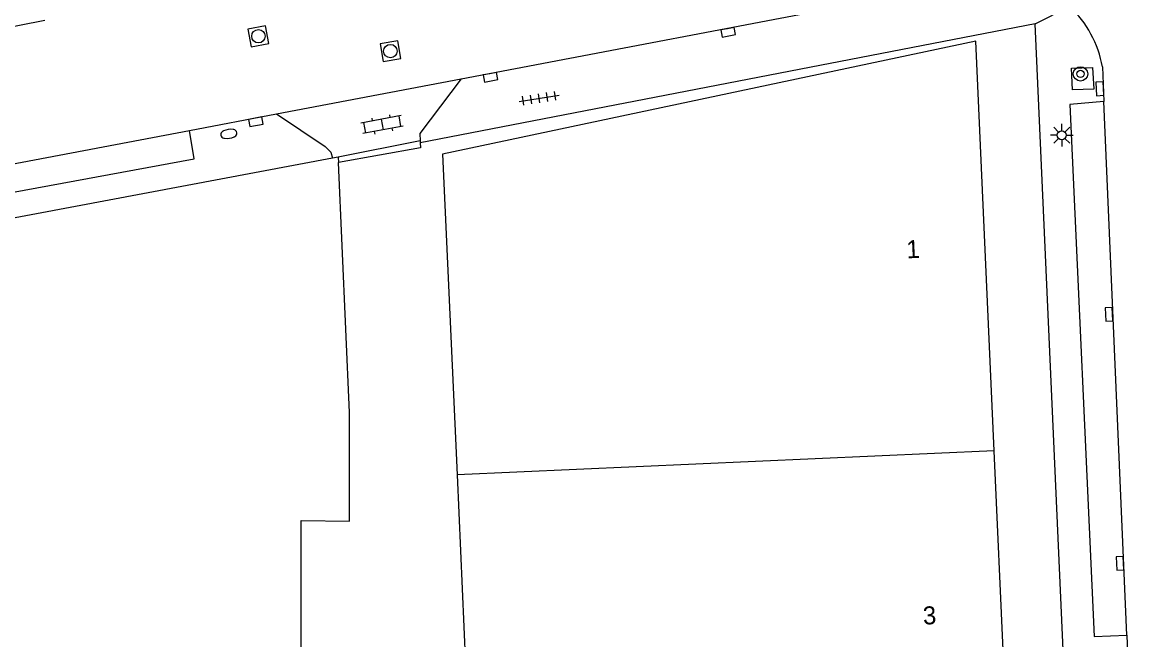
# Model space of a CAD drawing. Extents: x 132999 to 136000, y 398499 to 400501.
# Drawn here: x 133788.9 to 133850.6, y 398819.3 to 398853.7 of the extents above; entities that cross this region are included whole.
import ezdxf

# ---------------------------------------------------------------- set-up
doc = ezdxf.new("R2010")
doc.units = 0
for name, color, linetype in [('gg-afsc-hekwerk', 7, 'Continuous'), ('gg-anno-huisnummerreeks BGT', 7, 'Continuous'), ('gg-bbg-gedigitaliseerde bebouwing', 7, 'Continuous'), ('gg-bbg-hoofdgebouw', 7, 'Continuous'), ('gg-bbg-tussenscheiding', 7, 'Continuous'), ('gg-knt-verharding', 7, 'Continuous'), ('gg-knt-verharding nz', 7, 'Continuous'), ('gt-grn-weggrens', 7, 'Continuous'), ('gt-symb-boom', 7, 'Continuous'), ('gt-symb-brandkraan', 7, 'Continuous'), ('gt-symb-klinker verharding', 7, 'Continuous'), ('gt-symb-kolk', 7, 'Continuous'), ('gt-symb-lichtmast', 7, 'Continuous'), ('gt-symb-rioolschacht', 7, 'Continuous'), ('gt-symb-tegel verharding', 7, 'Continuous')]:
    doc.layers.add(name, color=color, linetype=linetype)

# ---------------------------------------------------------------- blocks, each defined once
blk = doc.blocks.new('gt0-KOLK')
at = {"layer": 'gt-symb-kolk'}
blk.add_lwpolyline([(0, 0), (0.375, 0), (0.375, 0.4), (-0.375, 0.4), (-0.375, 0), (0, 0)], dxfattribs=at)
blk = doc.blocks.new('gt0-LMAST')
at = {"layer": 'gt-symb-lichtmast'}
for p, q in [((-0.005, 0.246), (-0.005, 0.621)), ((-0.182, 0.173), (-0.447, 0.438)), ((0.172, 0.173), (0.437, 0.438)), ((-0.255, -0.004), (-0.63, -0.004)), ((-0.182, -0.181), (-0.447, -0.446)), ((-0.005, -0.254), (-0.005, -0.629)), ((0.437, -0.446), (0.172, -0.181)), ((0.245, -0.004), (0.62, -0.004))]:
    blk.add_line(p, q, dxfattribs=at)
blk.add_circle((-0.005, -0.004), 0.25, dxfattribs=at)
blk = doc.blocks.new('gt0-BOOM')
at = {"layer": 'gt-symb-boom'}
for radius in [0.4, 0.2]:
    blk.add_circle((0, 0), radius, dxfattribs=at)
blk = doc.blocks.new('gt0-TEG1')
at = {"layer": 'gt-symb-tegel verharding'}
for p, q in [((-1.125, 0), (1.125, 0)), ((-0.9, -0.25), (-0.9, 0.25)), ((-0.45, -0.25), (-0.45, 0.25)), ((0, -0.25), (0, 0.25)), ((0.45, -0.25), (0.45, 0.25)), ((0.9, -0.25), (0.9, 0.25))]:
    blk.add_line(p, q, dxfattribs=at)
blk = doc.blocks.new('gt0-BR')
at = {"layer": 'gt-symb-brandkraan'}
for centre, radius, start, end in [((-0.244, 0), 0.206, 107.56694, 252.43307), ((0.599, -2.664), 3, 106.89205, 107.56694), ((0, -0.691), 0.938, 73.10799, 106.89205), ((-0.599, -2.664), 3, 72.43309, 73.10799), ((0.244, 0), 0.206, 287.56695, 72.43309), ((0.599, 2.664), 3, 252.43307, 253.10797), ((0, 0.691), 0.938, 253.10797, 286.89206), ((-0.599, 2.664), 3, 286.89206, 287.56695)]:
    blk.add_arc(centre, radius, start, end, dxfattribs=at)
blk = doc.blocks.new('gt0-KL1')
at = {"layer": 'gt-symb-klinker verharding'}
for p, q in [((-1.15, 0.3), (1.15, 0.3)), ((-1, -0.3), (-1, 0.3)), ((-0.5, 0.3), (-0.5, 0.45)), ((0, -0.3), (0, 0.3)), ((0.5, 0.3), (0.5, 0.45)), ((1, -0.3), (1, 0.3)), ((-1.15, -0.3), (1.15, -0.3)), ((-0.5, -0.45), (-0.5, -0.3)), ((0.5, -0.45), (0.5, -0.3))]:
    blk.add_line(p, q, dxfattribs=at)
blk = doc.blocks.new('gt0-RS')
at = {"layer": 'gt-symb-rioolschacht'}
blk.add_lwpolyline([(-0.5, -0.5), (0.5, -0.5), (0.5, 0.5), (-0.5, 0.5)], close=True, dxfattribs=at)
blk.add_circle((0, 0), 0.375, dxfattribs=at)

msp = doc.modelspace()

# ---------------------------------------------------------------- linework, layer by layer
at = {"layer": 'gg-afsc-hekwerk'}
msp.add_line((133811.137, 398846.662), (133806.553, 398845.856), dxfattribs=at)
at = {"layer": 'gg-bbg-gedigitaliseerde bebouwing'}
for p, q in [((133812.357, 398846.316), (133813.166, 398828.444)), ((133813.166, 398828.444), (133813.979, 398810.462))]:
    msp.add_line(p, q, dxfattribs=at)
at = {"layer": 'gg-bbg-hoofdgebouw'}
for p, q in [((133806.233, 398846.092), (133758.53, 398837.14)), ((133806.54, 398846.15), (133806.233, 398846.092)), ((133806.54, 398846.15), (133806.553, 398845.856)), ((133843.929, 398811.814), (133843.118, 398829.795))]:
    msp.add_line(p, q, dxfattribs=at)
for points in [[(133843.118, 398829.795), (133842.088, 398852.618), (133812.357, 398846.316)], [(133773.618, 398778.928), (133804.455, 398778.908), (133804.479, 398825.905), (133807.176, 398825.871), (133807.173, 398831.925), (133806.553, 398845.856)]]:
    msp.add_lwpolyline(points, dxfattribs=at)
at = {"layer": 'gg-bbg-tussenscheiding'}
msp.add_line((133843.118, 398829.795), (133813.166, 398828.444), dxfattribs=at)
at = {"layer": 'gg-knt-verharding'}
for p, q in [((133813.398, 398850.504), (133842.245, 398856.007)), ((133845.401, 398853.582), (133811.119, 398846.945)), ((133848.558, 398783.123), (133845.401, 398853.582)), ((133849.148, 398851.172), (133849.227, 398849.246)), ((133798.248, 398847.627), (133803.096, 398848.564)), ((133811.112, 398847.054), (133806.54, 398846.15)), ((133811.112, 398847.054), (133811.119, 398846.945)), ((133811.119, 398846.945), (133811.137, 398846.662)), ((133850.506, 398819.518), (133850.571, 398818.014))]:
    msp.add_line(p, q, dxfattribs=at)
for points in [[(133847.428, 398851.1), (133848.603, 398851.141), (133848.664, 398849.932), (133847.488, 398849.891), (133847.428, 398851.1)], [(133813.398, 398850.504), (133811.086, 398847.467), (133811.112, 398847.054)], [(133849.227, 398849.246), (133847.331, 398849.077), (133848.688, 398819.454), (133850.506, 398819.518)], [(133803.096, 398848.564), (133805.813, 398846.748), (133806.131, 398846.422), (133806.233, 398846.092)], [(133786.751, 398845.453), (133787.093, 398843.952), (133798.514, 398846.055), (133798.248, 398847.627)]]:
    msp.add_lwpolyline(points, dxfattribs=at)
msp.add_arc((133843.305, 398850.174), 5.928, 9.69024, 47.37543, dxfattribs=at)
at = {"layer": 'gg-knt-verharding nz'}
for p, q in [((133779.029, 398851.649), (133790.187, 398853.771)), ((133803.096, 398848.564), (133813.398, 398850.504)), ((133850.506, 398819.518), (133849.227, 398849.246)), ((133786.751, 398845.453), (133798.248, 398847.627))]:
    msp.add_line(p, q, dxfattribs=at)
at = {"layer": 'gt-grn-weggrens'}
msp.add_line((133845.401, 398853.582), (133847.319, 398854.536), dxfattribs=at)

# ---------------------------------------------------------------- block references
at = {"layer": 'gt-symb-boom'}
msp.add_blockref('gt0-BOOM', (133847.929, 398850.788), dxfattribs=at)
at = {"layer": 'gt-symb-brandkraan', "rotation": 8.105793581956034}
msp.add_blockref('gt0-BR', (133800.448, 398847.446), dxfattribs=at)
at = {"layer": 'gt-symb-klinker verharding', "rotation": -169.34163849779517}
msp.add_blockref('gt0-KL1', (133808.986, 398847.966), dxfattribs=at)
at = {"layer": 'gt-symb-kolk'}
for p, rotation in [((133828.247, 398853.303), -169.34163849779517), ((133814.997, 398850.793), -169.74640197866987), ((133849.209, 398849.968), 92.9224726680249), ((133801.909, 398848.318), -169.28535610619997), ((133849.72, 398837.407), 92.52190794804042), ((133850.331, 398823.527), 92.52190794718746)]:
    msp.add_blockref('gt0-KOLK', p, dxfattribs=dict(at, rotation=rotation))
at = {"layer": 'gt-symb-lichtmast'}
msp.add_blockref('gt0-LMAST', (133846.891, 398847.376), dxfattribs=at)
at = {"layer": 'gt-symb-rioolschacht'}
for p, rotation in [((133802.093, 398852.886), 10.545734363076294), ((133809.451, 398852.056), -80.15137761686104)]:
    msp.add_blockref('gt0-RS', p, dxfattribs=dict(at, rotation=rotation))
at = {"layer": 'gt-symb-tegel verharding', "rotation": 8.680850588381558}
msp.add_blockref('gt0-TEG1', (133817.744, 398849.427), dxfattribs=at)

# ---------------------------------------------------------------- texts
at = {"layer": 'gg-anno-huisnummerreeks BGT'}
for s, p in [('1', (133838.242, 398840.509)), ('3', (133839.163, 398820.107))]:
    msp.add_text(s, height=1, rotation=2.6, dxfattribs=at).set_placement(p)

doc.saveas('drawing.dxf')
